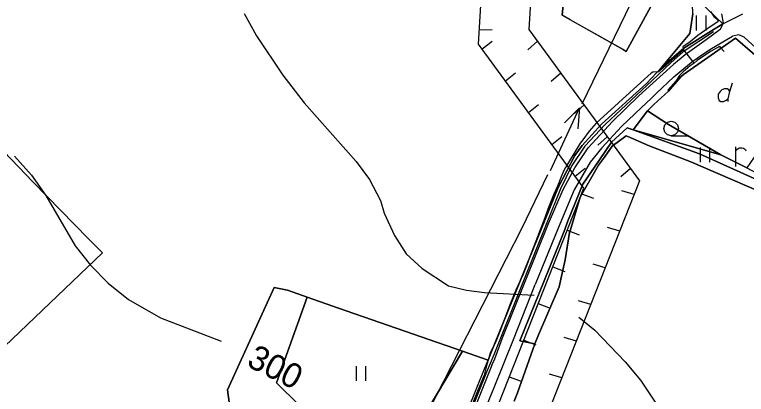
# Model space of a CAD drawing. Extents: x -645676 to -642474, y -1077513 to -1072613.
# Drawn here: x -643719.5 to -643348.1, y -1073285.1 to -1073092.2 of the extents above; entities that cross this region are included whole.
import ezdxf

# ---------------------------------------------------------------- set-up
doc = ezdxf.new("R2010")
doc.units = 0
for name, color, linetype in [('KULTURY_STAV', 7, 'Continuous'), ('KULTURY_ZNACKY', 7, 'Continuous'), ('Obvod_KP_', 7, 'Continuous'), ('OBVOD_PU', 7, 'Continuous'), ('P__kop___st_vaj_c_', 7, 'Continuous'), ('SDELOVACI', 7, 'Continuous'), ('Silnice_II__t__dy_a_III__t__dy', 7, 'Continuous'), ('USES_BK_NAVRH', 7, 'Continuous'), ('VODOVOD', 7, 'Continuous'), ('VRSTEVNICE', 7, 'Continuous'), ('Vrstevnice_zd_razn_n____popis', 7, 'Continuous')]:
    doc.layers.add(name, color=color, linetype=linetype)

# ---------------------------------------------------------------- blocks, each defined once
blk = doc.blocks.new('3$0400')
blk.add_lwpolyline([(0, 0), (-0.38, 0.1), (-0.65, 0.38), (-0.75, 0.75), (-0.65, 1.12), (-0.38, 1.4), (0, 1.5), (0.38, 1.4), (0.65, 1.12), (0.75, 0.75), (0.65, 0.38), (0.38, 0.1), (0, 0), (1.75, 0)])
blk = doc.blocks.new('$431')
blk.add_line((0.63, 0.99), (0.9, 1.89))
blk.add_lwpolyline([(0.45, 0), (0.45, 0.27), (0.63, 0.99), (0.54, 1.17), (0.36, 1.26), (0.09, 1.26), (-0.18, 1.17), (-0.36, 0.99), (-0.54, 0.72), (-0.54, 0.36), (-0.45, 0.09), (-0.27, 0), (0, 0), (0.18, 0.09), (0.45, 0.27)])
blk = doc.blocks.new('3$0600')
for p, q in [((-0.5, 1.5), (-0.5, 0)), ((0.5, 0), (0.5, 1.5))]:
    blk.add_line(p, q)
blk = doc.blocks.new('$479')
for points in [[(0, 0), (0, 1.27), (0, 2)], [(0, 1.6), (0.1, 1.73), (0.23, 1.84), (0.37, 1.89), (0.6, 1.9), (0.77, 1.87), (0.87, 1.8), (0.96, 1.7), (1, 1.6)]]:
    blk.add_lwpolyline(points)
blk = doc.blocks.new('2$1030')
blk.add_line((0, 0), (0, -0.5))
blk = doc.blocks.new('6$1520')
blk.add_line((-3.5, 0), (3.5, 0))
blk.add_lwpolyline([(1.5, 0.75), (3.5, 0), (1.5, -0.75)])

msp = doc.modelspace()

# ---------------------------------------------------------------- linework, layer by layer
at = {"layer": 'KULTURY_STAV'}
for points in [[(-643438.92, -1073064.42), (-643441.64, -1073092.57), (-643410.71, -1073109.94), (-643409.04, -1073110.89), (-643389.03, -1073074.13)], [(-643389.03, -1073074.13), (-643409.04, -1073110.89), (-643410.71, -1073109.94), (-643437.58, -1073094.85), (-643441.64, -1073092.57), (-643439.77, -1073073.25)], [(-643518.62, -1073307.52), (-643492.22, -1073263.16), (-643479.21, -1073267.69), (-643477.79, -1073264.18), (-643443.71, -1073180.02), (-643435.21, -1073163.8), (-643431.52, -1073158.77), (-643421.72, -1073147.8), (-643398.74, -1073127.13), (-643391.16, -1073119.01), (-643379.8, -1073109.29), (-643364.4, -1073099.57), (-643360.1, -1073096.86), (-643375.55, -1073081.86)], [(-643375.55, -1073081.86), (-643360.1, -1073096.86), (-643364.4, -1073099.57), (-643379.8, -1073109.29), (-643391.16, -1073119.01), (-643376.86, -1073101.86), (-643375.33, -1073091.75), (-643375.55, -1073081.86)], [(-643375.33, -1073091.75), (-643376.86, -1073101.86), (-643391.16, -1073119.01), (-643398.74, -1073127.13), (-643421.72, -1073147.8), (-643431.52, -1073158.77), (-643435.21, -1073163.8), (-643443.71, -1073180.02), (-643477.79, -1073264.18), (-643479.21, -1073267.69), (-643492.22, -1073263.16), (-643555.07, -1073241.24), (-643570.99, -1073235.69), (-643581.07, -1073232.17), (-643587.77, -1073230.82), (-643611.53, -1073282.75), (-643608.81, -1073302.77)], [(-643336.43, -1073119.05), (-643353.64, -1073104.24), (-643380.09, -1073122.55), (-643381.32, -1073123.85), (-643387.69, -1073131.15), (-643395.1, -1073137.94), (-643398.24, -1073141.11), (-643405.6, -1073150.8), (-643408.59, -1073149.69), (-643416.57, -1073157), (-643422.59, -1073165.96), (-643431.03, -1073178.39), (-643438.84, -1073197.45), (-643440.23, -1073201.28), (-643448.22, -1073221.11), (-643463.06, -1073257.93), (-643455.44, -1073259.4), (-643464.3, -1073284.32), (-643466.01, -1073288.53)], [(-643353.64, -1073104.24), (-643336.43, -1073119.05), (-643321.53, -1073131.44), (-643342.76, -1073154.27), (-643338.61, -1073156.46), (-643347.83, -1073170.04), (-643361.09, -1073163.36), (-643387.69, -1073148.03), (-643398.24, -1073141.11), (-643395.1, -1073137.94), (-643387.69, -1073131.15), (-643381.32, -1073123.85), (-643380.09, -1073122.55), (-643353.64, -1073104.24)], [(-643398.24, -1073141.11), (-643387.69, -1073148.03), (-643361.09, -1073163.36), (-643405.6, -1073150.8), (-643398.24, -1073141.11)], [(-643341.42, -1073182.01), (-643376.35, -1073167.01), (-643397.4, -1073158.83), (-643408.22, -1073154.09), (-643409.05, -1073153.73), (-643416.17, -1073159.07), (-643420.19, -1073164.67), (-643423.11, -1073168.72), (-643432.51, -1073184.97), (-643437.58, -1073202.04), (-643437.81, -1073202.81), (-643440.04, -1073216.71), (-643441.63, -1073223.6), (-643443.2, -1073230.44), (-643453.69, -1073254.77), (-643455.44, -1073259.4), (-643463.06, -1073257.93), (-643448.22, -1073221.11), (-643440.23, -1073201.28), (-643438.84, -1073197.45), (-643431.03, -1073178.39), (-643422.59, -1073165.96), (-643416.57, -1073157), (-643408.59, -1073149.69)], [(-643408.59, -1073149.69), (-643405.6, -1073150.8), (-643371.97, -1073162.86), (-643337.38, -1073178.47)], [(-643466.01, -1073288.53), (-643464.3, -1073284.32), (-643455.44, -1073259.4), (-643453.69, -1073254.77), (-643443.2, -1073230.44), (-643441.63, -1073223.6), (-643440.04, -1073216.71), (-643437.81, -1073202.81), (-643437.58, -1073202.04), (-643432.51, -1073184.97), (-643423.11, -1073168.72), (-643420.19, -1073164.67), (-643416.17, -1073159.07), (-643409.05, -1073153.73), (-643408.22, -1073154.09), (-643397.4, -1073158.83), (-643376.35, -1073167.01), (-643341.42, -1073182.01)], [(-643405.6, -1073150.8), (-643361.09, -1073163.36), (-643347.83, -1073170.04), (-643336.26, -1073176.27), (-643300.68, -1073195.31), (-643337.38, -1073178.47), (-643371.97, -1073162.86), (-643405.6, -1073150.8)], [(-643781.98, -1073315.48), (-643674.98, -1073213.24), (-643682, -1073206.04), (-643710.23, -1073177.1), (-643728.75, -1073158.08)], [(-643608.81, -1073302.77), (-643611.53, -1073282.75), (-643587.77, -1073230.82), (-643581.07, -1073232.17), (-643570.99, -1073235.69), (-643586.6, -1073279.15), (-643575.09, -1073290.64)], [(-643570.99, -1073235.69), (-643555.07, -1073241.24), (-643492.22, -1073263.16), (-643518.62, -1073307.52), (-643530.39, -1073314.44), (-643575.09, -1073290.64), (-643586.6, -1073279.15), (-643570.99, -1073235.69)]]:
    msp.add_lwpolyline(points, dxfattribs=at)
at = {"layer": 'Obvod_KP_'}
msp.add_lwpolyline([(-643336.43, -1073119.05), (-643353.64, -1073104.24), (-643380.09, -1073122.55), (-643381.32, -1073123.85), (-643387.69, -1073131.15), (-643395.1, -1073137.94), (-643398.24, -1073141.11), (-643405.6, -1073150.8), (-643371.97, -1073162.86), (-643337.38, -1073178.47), (-643300.68, -1073195.31), (-643296.42, -1073179.5), (-643289.7, -1073183.18), (-643276.29, -1073190.5), (-643248, -1073206.11), (-643247.12, -1073205.19), (-643315.57, -1073137.59), (-643321.53, -1073131.44)], close=True, dxfattribs=at)
at = {"layer": 'OBVOD_PU'}
for points in [[(-643601.1, -1073531.63), (-643570.89, -1073475.98), (-643551.48, -1073439.93), (-643544.19, -1073426.4), (-643512.13, -1073349.21), (-643508.15, -1073339.36), (-643497.59, -1073313.2), (-643481.02, -1073272.17), (-643479.21, -1073267.69), (-643477.79, -1073264.18), (-643443.71, -1073180.02), (-643435.21, -1073163.8), (-643431.52, -1073158.77), (-643421.72, -1073147.8), (-643398.74, -1073127.13), (-643391.16, -1073119.01), (-643379.8, -1073109.29), (-643364.4, -1073099.57), (-643360.1, -1073096.86), (-643349.83, -1073091.75)], [(-643353.64, -1073104.24), (-643336.43, -1073119.05), (-643321.53, -1073131.44), (-643315.57, -1073137.59), (-643247.12, -1073205.19), (-643248, -1073206.11), (-643276.29, -1073190.5), (-643289.7, -1073183.18), (-643296.42, -1073179.5), (-643300.68, -1073195.31), (-643337.38, -1073178.47), (-643371.97, -1073162.86), (-643405.6, -1073150.8), (-643398.24, -1073141.11), (-643395.1, -1073137.94), (-643387.69, -1073131.15), (-643381.32, -1073123.85), (-643380.09, -1073122.55), (-643353.64, -1073104.24)]]:
    msp.add_lwpolyline(points, dxfattribs=at)
at = {"layer": 'P__kop___st_vaj_c_'}
msp.add_lwpolyline([(-643364.75, -1073100.98), (-643380.22, -1073111.17), (-643386.46, -1073116.78), (-643396, -1073125.7), (-643403.92, -1073133.21), (-643419.7, -1073148.06), (-643430.06, -1073158.99), (-643436.67, -1073168.9), (-643442.47, -1073180.7), (-643449.38, -1073198.01), (-643461.29, -1073227.38), (-643476.37, -1073265.05), (-643480.05, -1073273.82), (-643492.44, -1073304.65), (-643501.74, -1073328.31), (-643506.88, -1073340.66), (-643529.29, -1073395.62), (-643541.43, -1073423.66), (-643549.53, -1073439.29), (-643571.55, -1073480.38), (-643596.95, -1073526.57)], dxfattribs=at)
at = {"layer": 'SDELOVACI'}
for points in [[(-643366.23, -1073090.69), (-643364.54, -1073093.2), (-643363.76, -1073093.91), (-643362.92, -1073094.6), (-643362.47, -1073095.38), (-643362.6, -1073095.97), (-643366.01, -1073098.14), (-643372.71, -1073102.91), (-643376.58, -1073106.13), (-643380.32, -1073108.61), (-643379.96, -1073110.18)], [(-643359.33, -1073110.88), (-643361.01, -1073109.13), (-643361.33, -1073108.55), (-643361.8, -1073108.41), (-643365.97, -1073110.81), (-643369.29, -1073113.06), (-643373, -1073115.5), (-643374.65, -1073116.88)], [(-643379.96, -1073110.18), (-643390.34, -1073119.22), (-643392.73, -1073121.21), (-643395.63, -1073121.5), (-643396.35, -1073121.93), (-643401.72, -1073126.73), (-643424.34, -1073147.36), (-643427.93, -1073151.49), (-643431.18, -1073155.76), (-643432.45, -1073157.48), (-643439.98, -1073169.82), (-643440.87, -1073171.69), (-643442.05, -1073174.66), (-643444.04, -1073179.29), (-643445.89, -1073183.33), (-643448.83, -1073191.02), (-643450.4, -1073195.37), (-643453.3, -1073202.93), (-643457.81, -1073214.68), (-643459.02, -1073218.14), (-643461.38, -1073223.99), (-643465.09, -1073232.15), (-643467.75, -1073238.75), (-643473.21, -1073253.17), (-643475.24, -1073258.23), (-643478.19, -1073264.08), (-643479.99, -1073270.52), (-643481.14, -1073275.3), (-643484.84, -1073284.26), (-643488.38, -1073292.7)], [(-643379.96, -1073110.18), (-643375.25, -1073116.23), (-643374.65, -1073116.88)], [(-643374.65, -1073116.88), (-643376.56, -1073118.26), (-643380.26, -1073121.36), (-643382.08, -1073123.2), (-643383.91, -1073125.94), (-643387.91, -1073130.53), (-643387.55, -1073130.99)]]:
    msp.add_lwpolyline(points, dxfattribs=at)
at = {"layer": 'Silnice_II__t__dy_a_III__t__dy'}
for p, q in [((-643359.73, -1073096.61), (-643360.5, -1073091.75)), ((-643361.39, -1073099.85), (-643359.73, -1073096.61)), ((-643361.39, -1073099.85), (-643368.51, -1073104.95)), ((-643368.51, -1073104.95), (-643379.11, -1073112.57)), ((-643365.76, -1073109.45), (-643355.08, -1073103.19)), ((-643351.86, -1073102.51), (-643355.08, -1073103.19)), ((-643349.21, -1073103.67), (-643351.86, -1073102.51)), ((-643334.85, -1073116.83), (-643349.21, -1073103.67)), ((-643370.65, -1073112.73), (-643365.76, -1073109.45)), ((-643379.11, -1073112.57), (-643385.1, -1073117.55)), ((-643376.02, -1073116.39), (-643370.65, -1073112.73)), ((-643381.85, -1073121.27), (-643376.02, -1073116.39)), ((-643385.1, -1073117.55), (-643395.61, -1073127.12)), ((-643393.88, -1073132.3), (-643384.93, -1073123.87)), ((-643384.93, -1073123.87), (-643381.85, -1073121.27)), ((-643395.61, -1073127.12), (-643402.69, -1073133.42)), ((-643402.69, -1073133.42), (-643416.1, -1073146.47)), ((-643401.3, -1073139.38), (-643396.44, -1073134.77)), ((-643396.44, -1073134.77), (-643393.88, -1073132.3)), ((-643411.51, -1073149.06), (-643401.3, -1073139.38)), ((-643428.38, -1073159.88), (-643416.1, -1073146.47)), ((-643411.51, -1073149.06), (-643421.5, -1073159.86)), ((-643435.22, -1073169.95), (-643428.38, -1073159.88)), ((-643421.5, -1073159.86), (-643427.37, -1073167.21)), ((-643427.37, -1073167.21), (-643435.47, -1073181.12)), ((-643441.13, -1073181.02), (-643435.22, -1073169.95)), ((-643448.53, -1073198.22), (-643441.13, -1073181.02)), ((-643435.47, -1073181.12), (-643443.68, -1073200.65)), ((-643460.45, -1073227.8), (-643448.53, -1073198.22)), ((-643443.68, -1073200.65), (-643455.36, -1073229.23)), ((-643471.91, -1073256.35), (-643460.45, -1073227.8)), ((-643464.13, -1073251.65), (-643455.36, -1073229.23)), ((-643466.37, -1073257.29), (-643464.13, -1073251.65)), ((-643475.84, -1073266.98), (-643471.91, -1073256.35)), ((-643475.74, -1073280.78), (-643466.37, -1073257.29)), ((-643477.26, -1073270.2), (-643475.84, -1073266.98)), ((-643477.26, -1073270.2), (-643491.37, -1073304.95)), ((-643477.26, -1073284.5), (-643475.74, -1073280.78)), ((-643486.41, -1073306.61), (-643477.26, -1073284.5))]:
    msp.add_line(p, q, dxfattribs=at)
at = {"layer": 'USES_BK_NAVRH'}
msp.add_lwpolyline([(-643645.55, -1073647.06), (-643529.9, -1073432), (-643430.6, -1073180.3), (-643484.06, -1073107.22), (-643478.25, -1073010.91), (-643382.34, -1072914.98), (-643377.73, -1072945.39), (-643453.87, -1073021.88), (-643458.56, -1073099.73), (-643402.29, -1073176.66), (-643507.19, -1073442.54), (-643621.79, -1073655.66)], dxfattribs=at)
at = {"layer": 'VODOVOD'}
for p, q in [((-643431.41, -1073137.51), (-643406.72, -1073086.57)), ((-643461.95, -1073200.5), (-643448.86, -1073173.5)), ((-643580.54, -1073432.64), (-643461.95, -1073200.5))]:
    msp.add_line(p, q, dxfattribs=at)
at = {"layer": 'VRSTEVNICE'}
for points in [[(-643602.98, -1073091.67), (-643596.71, -1073103.06), (-643583.47, -1073123), (-643572.5, -1073136.96), (-643546.15, -1073166.87), (-643539.46, -1073175.99), (-643533.76, -1073186.67), (-643531.91, -1073193.08), (-643526.78, -1073204.47), (-643520.8, -1073213.73), (-643512.68, -1073221.13), (-643499.3, -1073229.96), (-643490.18, -1073232.24), (-643481.07, -1073233.38), (-643455.86, -1073234.66)], [(-643719.62, -1073164.16), (-643710.93, -1073173.71), (-643703.67, -1073184.1), (-643688.86, -1073209.6), (-643681.03, -1073219.42), (-643672.05, -1073228.54), (-643661.8, -1073236.94), (-643645.42, -1073246.2), (-643614.64, -1073258.11)], [(-643433.09, -1073245.86), (-643425.1, -1073252.44), (-643409.57, -1073268.53), (-643401.88, -1073277.93), (-643385.79, -1073302.14), (-643379.66, -1073308.12), (-643370.55, -1073315.67), (-643358.01, -1073323.22), (-643351.32, -1073326.35), (-643328.96, -1073328.63)]]:
    msp.add_lwpolyline(points, dxfattribs=at)

# ---------------------------------------------------------------- block references
at = {"layer": 'KULTURY_ZNACKY', "xscale": 5, "yscale": 5}
for name, p in [('3$0600', (-643371.01, -1073100.21)), ('$431', (-643359.64, -1073136.27)), ('3$0400', (-643386.3, -1073153.81)), ('3$0600', (-643369.12, -1073167.21)), ('$479', (-643353.37, -1073169.36)), ('3$0600', (-643543.7, -1073278.17))]:
    msp.add_blockref(name, p, dxfattribs=at)
at = {"layer": 'USES_BK_NAVRH'}
for p, xscale, yscale, rotation in [((-643483.6, -1073099.73), 13.000000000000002, 13, 88.062805), ((-643482.26, -1073109.68), 13.000000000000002, 13, 128.38278399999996), ((-643454.13, -1073105.79), 12.999999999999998, 13.000000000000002, -48.47559000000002), ((-643470.45, -1073125.82), 13.000000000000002, 13, 128.38278399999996), ((-643442.32, -1073121.93), 12.999999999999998, 13.000000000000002, -48.47559000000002), ((-643458.64, -1073141.96), 13.000000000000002, 13, 128.38278399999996), ((-643430.52, -1073138.07), 12.999999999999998, 13.000000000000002, -48.47559000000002), ((-643446.84, -1073158.11), 13.000000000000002, 13, 128.38278399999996), ((-643418.71, -1073154.22), 12.999999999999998, 13.000000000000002, -48.47559000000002), ((-643435.03, -1073174.25), 13.000000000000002, 13, 128.38278399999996), ((-643406.9, -1073170.36), 12.999999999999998, 13.000000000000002, -48.47559000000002), ((-643431.73, -1073183.17), 13, 13, 69.664815), ((-643405.05, -1073183.64), 13, 13, -107.193588), ((-643439.07, -1073201.77), 13, 13, 69.664815), ((-643412.39, -1073202.24), 13, 13, -107.193588), ((-643446.41, -1073220.37), 13, 13, 69.664815), ((-643419.73, -1073220.85), 13, 13, -107.193588), ((-643453.75, -1073238.98), 13, 13, 69.664815), ((-643427.06, -1073239.45), 13, 13, -107.193588), ((-643461.09, -1073257.58), 13, 13, 69.664815), ((-643434.4, -1073258.06), 13, 13, -107.193588), ((-643468.43, -1073276.19), 13, 13, 69.664815), ((-643441.74, -1073276.66), 13, 13, -107.193588)]:
    msp.add_blockref('2$1030', p, dxfattribs=dict(at, xscale=xscale, yscale=yscale, rotation=rotation))
at = {"layer": 'VODOVOD', "xscale": 5, "yscale": 5, "rotation": 65.256631}
msp.add_blockref('6$1520', (-643440.14, -1073155.51), dxfattribs=at)

# ---------------------------------------------------------------- texts
at = {"layer": 'Vrstevnice_zd_razn_n____popis'}
msp.add_text('300', height=12.5, rotation=333.071, dxfattribs=at).set_placement((-643602.37, -1073270.37))

doc.saveas('drawing.dxf')
